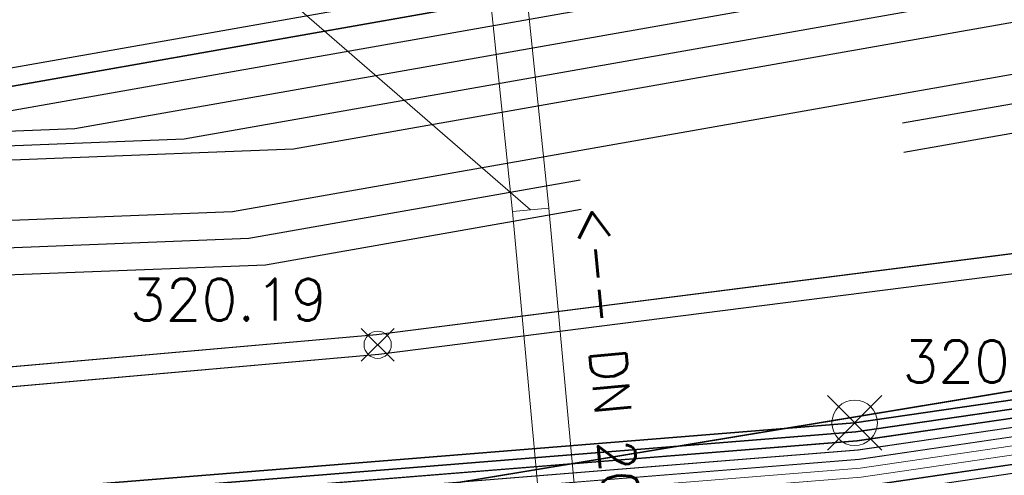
# Model space of a CAD drawing. Header units: metres. Extents: x -502 to 161, y -108 to 174.
# Tile 584 of 656: x -11.66 to -6.24, y -7.66 to -5.15. Entities that reach past the tile are written whole.
import ezdxf

# ---------------------------------------------------------------- set-up
doc = ezdxf.new("R2010")
doc.units = ezdxf.units.M
doc.header["$LTSCALE"] = 0.1
doc.linetypes.add('237', pattern=[93, 75, -18])
for name, color, linetype in [('BRI31-005.05-5p02-Koordinierung Lageplan 4. BA ZOB West 2022-06-15', 7, 'Continuous'), ('BRI31-005.06-5f07-Koordinierung Lageplan 4. BA ZOB Fernbusbahnh', 7, 'Continuous'), ('BRI32-005.02-5f05-Koordinierung Schemaplan 4 BA ZOB Teilbereich', 7, 'Continuous'), ('BRI32-005.03-5f06-Koordinierung Schemaplan 4 BA ZOB Teilbereich 2 Ost - Bahnhofsallee 2023-01-21', 7, 'Continuous')]:
    doc.layers.add(name, color=color, linetype=linetype)
doc.styles.add('RomanS', font='romans__.ttf')
doc.styles.add('Txt', font='txt_____.ttf')

msp = doc.modelspace()

# ---------------------------------------------------------------- linework, layer by layer
at = {"layer": 'BRI31-005.05-5p02-Koordinierung Lageplan 4. BA ZOB West 2022-06-15', "color": 190, "linetype": 'Continuous', "lineweight": 35, "true_color": 0x7f00ff, "transparency": 33554687, "flags": 128}
for points in [[(5.0413, -5.3534), (-3.1517, -6.8034), (-7.0667, -7.3734), (-14.9947, -8.0134), (-17.7217, -8.0934), (-24.5557, -8.4934), (-29.2437, -9.0934), (-37.8707, -10.7234), (-42.6207, -11.4534), (-48.3117, -12.2534), (-55.7007, -13.3634), (-59.4327, -13.9934)], [(5.0503, -5.4024), (-3.1427, -6.8524), (-3.9527, -6.9704), (-7.0607, -7.4234), (-14.9917, -8.0634), (-17.7197, -8.1434), (-24.5507, -8.5434), (-29.2357, -9.1424), (-37.8617, -10.7724), (-42.6137, -11.5034), (-48.3047, -12.3024), (-55.6927, -13.4124), (-59.4247, -14.0424)]]:
    msp.add_lwpolyline(points, dxfattribs=at)
at = {"layer": 'BRI31-005.05-5p02-Koordinierung Lageplan 4. BA ZOB West 2022-06-15', "color": 116, "linetype": 'Continuous', "lineweight": 13, "true_color": 0x007f3f, "transparency": 33554687, "flags": 128}
for points in [[(-59.4177, -14.0904), (-55.6847, -13.4604), (-48.2977, -12.3504), (-42.6077, -11.5544), (-37.8517, -10.8204), (-29.2277, -9.1904), (-24.5447, -8.5934), (-17.7177, -8.1934), (-14.9877, -8.1134), (-7.0537, -7.4744), (-3.9457, -7.0184), (-3.1317, -6.9004), (5.0603, -5.4504)], [(-59.4097, -14.1394), (-55.6767, -13.5094), (-48.2907, -12.3994), (-42.6007, -11.6044), (-37.8427, -10.8694), (-29.2197, -9.2394), (-24.5397, -8.6434), (-17.7157, -8.2434), (-14.9847, -8.1634), (-7.0477, -7.5244), (-3.9387, -7.0674), (-3.1227, -6.9494), (5.0693, -5.4994)], [(5.0943, -5.6484), (-3.0997, -7.0984), (-3.9177, -7.2164), (-7.0317, -7.6724), (-14.9777, -8.3134), (-17.7097, -8.3934), (-24.5267, -8.7934), (-29.1957, -9.3884), (-37.8177, -11.0184), (-42.5777, -11.7524), (-48.2697, -12.5484), (-55.6527, -13.6584), (-59.3837, -14.2884)], [(5.1033, -5.6974), (-3.0907, -7.1474), (-3.9107, -7.2654), (-7.0257, -7.7224), (-14.9747, -8.3634), (-17.7077, -8.4434), (-24.5217, -8.8434), (-29.1877, -9.4374), (-37.8087, -11.0674), (-42.5707, -11.8024), (-48.2627, -12.5974), (-55.6447, -13.7074), (-59.3757, -14.3374)]]:
    msp.add_lwpolyline(points, dxfattribs=at)
at = {"layer": 'BRI31-005.05-5p02-Koordinierung Lageplan 4. BA ZOB West 2022-06-15', "color": 250, "linetype": 'Continuous', "lineweight": 25, "true_color": 0x333333, "transparency": 33554687, "flags": 128}
for points in [[(5.0593, -5.4514), (-3.1337, -6.9014), (-3.9457, -7.0194), (-7.0547, -7.4734), (-14.9887, -8.1134), (-17.7177, -8.1934), (-24.5457, -8.5934), (-29.2277, -9.1914), (-37.8527, -10.8214), (-42.6067, -11.5534), (-48.2977, -12.3514), (-55.6847, -13.4614), (-59.4167, -14.0914)], [(5.0683, -5.5004), (-3.1247, -6.9504), (-3.9387, -7.0684), (-7.0487, -7.5234), (-14.9857, -8.1634), (-17.7157, -8.2434), (-24.5407, -8.6434), (-29.2197, -9.2404), (-37.8437, -10.8704), (-42.5997, -11.6034), (-48.2907, -12.4004), (-55.6767, -13.5104), (-59.4087, -14.1404)], [(-59.3767, -14.3364), (-55.6447, -13.7064), (-48.2627, -12.5964), (-42.5717, -11.8034), (-37.8077, -11.0664), (-29.1877, -9.4364), (-24.5207, -8.8434), (-17.7077, -8.4434), (-14.9737, -8.3634), (-7.0247, -7.7234), (-3.9107, -7.2644), (-3.0887, -7.1464), (5.1043, -5.6964)], [(5.1133, -5.7454), (-3.0797, -7.1954), (-3.9037, -7.3134), (-7.0187, -7.7734), (-14.9707, -8.4134), (-17.7057, -8.4934), (-24.5157, -8.8934), (-29.1797, -9.4854), (-37.7987, -11.1154), (-42.5647, -11.8534), (-48.2557, -12.6454), (-55.6367, -13.7554), (-59.3687, -14.3854)]]:
    msp.add_lwpolyline(points, dxfattribs=at)
at = {"layer": 'BRI31-005.05-5p02-Koordinierung Lageplan 4. BA ZOB West 2022-06-15', "color": 251, "linetype": 'Continuous', "lineweight": 13, "true_color": 0x5b5b5b, "transparency": 33554687, "flags": 128}
for points in [[(5.0773, -5.5494), (-3.1157, -6.9994), (-3.9317, -7.1174), (-7.0427, -7.5734), (-14.9827, -8.2134), (-17.7137, -8.2934), (-24.5357, -8.6934), (-29.2117, -9.2894), (-37.8347, -10.9194), (-42.5927, -11.6534), (-48.2837, -12.4494), (-55.6687, -13.5594), (-59.4007, -14.1894)], [(5.0863, -5.5984), (-3.1067, -7.0484), (-3.9247, -7.1664), (-7.0367, -7.6234), (-14.9797, -8.2634), (-17.7117, -8.3434), (-24.5307, -8.7434), (-29.2037, -9.3384), (-37.8257, -10.9684), (-42.5857, -11.7034), (-48.2767, -12.4984), (-55.6607, -13.6084), (-59.3927, -14.2384)]]:
    msp.add_lwpolyline(points, dxfattribs=at)
at = {"layer": 'BRI31-005.06-5f07-Koordinierung Lageplan 4. BA ZOB Fernbusbahnh', "color": 190, "linetype": 'Continuous', "lineweight": 30, "true_color": 0x7f00ff, "transparency": 33554687, "flags": 128}
for points in [[(5.0413, -5.3534), (-3.1517, -6.8034), (-7.0667, -7.3734), (-14.9947, -8.0134), (-17.7217, -8.0934), (-24.5557, -8.4934), (-29.2437, -9.0934), (-37.8707, -10.7234), (-42.6207, -11.4534), (-48.3117, -12.2534), (-55.7007, -13.3634), (-59.4327, -13.9934)], [(5.0503, -5.4024), (-3.1427, -6.8524), (-3.9527, -6.9704), (-7.0607, -7.4234), (-14.9917, -8.0634), (-17.7197, -8.1434), (-24.5507, -8.5434), (-29.2357, -9.1424), (-37.8617, -10.7724), (-42.6137, -11.5034), (-48.3047, -12.3024), (-55.6927, -13.4124), (-59.4247, -14.0424)]]:
    msp.add_lwpolyline(points, dxfattribs=at)
at = {"layer": 'BRI31-005.06-5f07-Koordinierung Lageplan 4. BA ZOB Fernbusbahnh', "color": 250, "linetype": 'Continuous', "lineweight": 20, "true_color": 0x333333, "transparency": 33554687, "flags": 128}
for points in [[(5.0593, -5.4514), (-3.1337, -6.9014), (-3.9457, -7.0194), (-7.0547, -7.4734), (-14.9887, -8.1134), (-17.7177, -8.1934), (-24.5457, -8.5934), (-29.2277, -9.1914), (-37.8527, -10.8214), (-42.6067, -11.5534), (-48.2977, -12.3514), (-55.6847, -13.4614), (-59.4167, -14.0914)], [(5.0683, -5.5004), (-3.1247, -6.9504), (-3.9387, -7.0684), (-7.0487, -7.5234), (-14.9857, -8.1634), (-17.7157, -8.2434), (-24.5407, -8.6434), (-29.2197, -9.2404), (-37.8437, -10.8704), (-42.5997, -11.6034), (-48.2907, -12.4004), (-55.6767, -13.5104), (-59.4087, -14.1404)], [(-59.3767, -14.3364), (-55.6447, -13.7064), (-48.2627, -12.5964), (-42.5717, -11.8034), (-37.8077, -11.0664), (-29.1877, -9.4364), (-24.5207, -8.8434), (-17.7077, -8.4434), (-14.9737, -8.3634), (-7.0247, -7.7234), (-3.9107, -7.2644), (-3.0887, -7.1464), (5.1043, -5.6964)], [(5.1133, -5.7454), (-3.0797, -7.1954), (-3.9037, -7.3134), (-7.0187, -7.7734), (-14.9707, -8.4134), (-17.7057, -8.4934), (-24.5157, -8.8934), (-29.1797, -9.4854), (-37.7987, -11.1154), (-42.5647, -11.8534), (-48.2557, -12.6454), (-55.6367, -13.7554), (-59.3687, -14.3854)]]:
    msp.add_lwpolyline(points, dxfattribs=at)
at = {"layer": 'BRI32-005.02-5f05-Koordinierung Schemaplan 4 BA ZOB Teilbereich', "color": 30, "linetype": 'Continuous', "lineweight": 35, "true_color": 0xff7f00, "transparency": 33554687, "flags": 128}
msp.add_lwpolyline([(160.7005, 3.7316), (153.861, 9.9879), (146.5799, 16.8343), (137.207, 18.41), (133.9888, 18.578), (131.0359, 18.4491), (129.189, 18.1998), (119.9141, 16.4705), (116.3401, 15.794), (99.9338, 12.4472), (72.2107, 7.3546), (41.6917, 1.4031), (4.438, -5.4399), (-20.5028, -9.5614), (-43.027, -13.8142), (-60.1344, -17.0404), (-87.9931, -22.1997)], dxfattribs=at)
at = {"layer": 'BRI32-005.02-5f05-Koordinierung Schemaplan 4 BA ZOB Teilbereich', "color": 6, "linetype": 'Continuous', "lineweight": 25, "true_color": 0xff00ff, "transparency": 33554687, "flags": 128}
for points in [[(65.1779, 9.2111), (54.2795, 7.7313), (53.2535, 7.6515), (46.4842, 7.2402), (41.8347, 2.2876), (34.7146, 1.0206), (32.0628, 0.4404), (30.0404, 0.0205), (18.1841, -2.3291), (14.0606, -2.9191), (2.1867, -5.0092), (-5.148, -6.309), (-9.6946, -6.8887), (-12.2942, -7.1186), (-12.8218, -7.1585)], [(65.1927, 9.1021), (54.2911, 7.6219), (53.2611, 7.5418), (46.5345, 7.1331), (41.8899, 2.1857), (34.736, 0.9127), (32.0858, 0.3328), (30.0622, -0.0873), (18.2026, -2.4376), (14.078, -3.0277), (2.2059, -5.1175), (-5.1314, -6.4178), (-9.6828, -6.9981), (-12.2852, -7.2282), (-12.8135, -7.2682)]]:
    msp.add_lwpolyline(points, dxfattribs=at)
at = {"layer": 'BRI32-005.02-5f05-Koordinierung Schemaplan 4 BA ZOB Teilbereich', "color": 1, "linetype": 'Continuous', "lineweight": 35, "true_color": 0xff0000, "transparency": 33554687, "flags": 128}
msp.add_lwpolyline([(-16.6532, -5.7321), (-15.8825, -5.5917), (-14.9371, -5.5535), (-14.1438, -5.6334), (-11.8217, -5.5422), (2.1649, -3.0738), (6.9267, -2.2335, -0.074529)], format="xyb", dxfattribs=at)
at = {"layer": 'BRI32-005.02-5f05-Koordinierung Schemaplan 4 BA ZOB Teilbereich', "color": 190, "linetype": 'Continuous', "lineweight": 35, "true_color": 0x7f00ff, "transparency": 33554687, "flags": 128}
for points in [[(5.0413, -5.3534), (-3.1517, -6.8034), (-7.0667, -7.3734), (-14.9947, -8.0134), (-17.7217, -8.0934), (-24.5557, -8.4934), (-29.2437, -9.0934), (-37.8707, -10.7234), (-42.6207, -11.4534), (-48.3117, -12.2534), (-55.7007, -13.3634), (-59.4327, -13.9934)], [(5.0503, -5.4024), (-3.1427, -6.8524), (-3.9527, -6.9704), (-7.0607, -7.4234), (-14.9917, -8.0634), (-17.7197, -8.1434), (-24.5507, -8.5434), (-29.2357, -9.1424), (-37.8617, -10.7724), (-42.6137, -11.5034), (-48.3047, -12.3024), (-55.6927, -13.4124), (-59.4247, -14.0424)]]:
    msp.add_lwpolyline(points, dxfattribs=at)
at = {"layer": 'BRI32-005.02-5f05-Koordinierung Schemaplan 4 BA ZOB Teilbereich', "color": 116, "linetype": 'Continuous', "lineweight": 13, "true_color": 0x007f3f, "transparency": 33554687, "flags": 128}
for points in [[(-59.4177, -14.0904), (-55.6847, -13.4604), (-48.2977, -12.3504), (-42.6077, -11.5544), (-37.8517, -10.8204), (-29.2277, -9.1904), (-24.5447, -8.5934), (-17.7177, -8.1934), (-14.9877, -8.1134), (-7.0537, -7.4744), (-3.9457, -7.0184), (-3.1317, -6.9004), (5.0603, -5.4504)], [(-59.4097, -14.1394), (-55.6767, -13.5094), (-48.2907, -12.3994), (-42.6007, -11.6044), (-37.8427, -10.8694), (-29.2197, -9.2394), (-24.5397, -8.6434), (-17.7157, -8.2434), (-14.9847, -8.1634), (-7.0477, -7.5244), (-3.9387, -7.0674), (-3.1227, -6.9494), (5.0693, -5.4994)], [(-59.4017, -14.1884), (-55.6687, -13.5584), (-48.2837, -12.4484), (-42.5937, -11.6544), (-37.8337, -10.9184), (-29.2117, -9.2884), (-24.5347, -8.6934), (-17.7137, -8.2934), (-14.9817, -8.2134), (-7.0417, -7.5744), (-3.9317, -7.1164), (-3.1137, -6.9984), (5.0783, -5.5484)], [(5.0943, -5.6484), (-3.0997, -7.0984), (-3.9177, -7.2164), (-7.0317, -7.6724), (-14.9777, -8.3134), (-17.7097, -8.3934), (-24.5267, -8.7934), (-29.1957, -9.3884), (-37.8177, -11.0184), (-42.5777, -11.7524), (-48.2697, -12.5484), (-55.6527, -13.6584), (-59.3837, -14.2884)], [(5.1033, -5.6974), (-3.0907, -7.1474), (-3.9107, -7.2654), (-7.0257, -7.7224), (-14.9747, -8.3634), (-17.7077, -8.4434), (-24.5217, -8.8434), (-29.1877, -9.4374), (-37.8087, -11.0674), (-42.5707, -11.8024), (-48.2627, -12.5974), (-55.6447, -13.7074), (-59.3757, -14.3374)], [(5.1123, -5.7464), (-3.0817, -7.1964), (-3.9037, -7.3144), (-7.0197, -7.7724), (-14.9717, -8.4134), (-17.7057, -8.4934), (-24.5167, -8.8934), (-29.1797, -9.4864), (-37.7997, -11.1164), (-42.5637, -11.8524), (-48.2557, -12.6464), (-55.6367, -13.7564), (-59.3677, -14.3864)]]:
    msp.add_lwpolyline(points, dxfattribs=at)
at = {"layer": 'BRI32-005.02-5f05-Koordinierung Schemaplan 4 BA ZOB Teilbereich', "color": 250, "linetype": 'Continuous', "lineweight": 25, "true_color": 0x333333, "transparency": 33554687, "flags": 128}
for points in [[(5.0593, -5.4514), (-3.1337, -6.9014), (-3.9457, -7.0194), (-7.0547, -7.4734), (-14.9887, -8.1134), (-17.7177, -8.1934), (-24.5457, -8.5934), (-29.2277, -9.1914), (-37.8527, -10.8214), (-42.6067, -11.5534), (-48.2977, -12.3514), (-55.6847, -13.4614), (-59.4167, -14.0914)], [(5.0683, -5.5004), (-3.1247, -6.9504), (-3.9387, -7.0684), (-7.0487, -7.5234), (-14.9857, -8.1634), (-17.7157, -8.2434), (-24.5407, -8.6434), (-29.2197, -9.2404), (-37.8437, -10.8704), (-42.5997, -11.6034), (-48.2907, -12.4004), (-55.6767, -13.5104), (-59.4087, -14.1404)], [(-59.3767, -14.3364), (-55.6447, -13.7064), (-48.2627, -12.5964), (-42.5717, -11.8034), (-37.8077, -11.0664), (-29.1877, -9.4364), (-24.5207, -8.8434), (-17.7077, -8.4434), (-14.9737, -8.3634), (-7.0247, -7.7234), (-3.9107, -7.2644), (-3.0887, -7.1464), (5.1043, -5.6964)], [(5.1133, -5.7454), (-3.0797, -7.1954), (-3.9037, -7.3134), (-7.0187, -7.7734), (-14.9707, -8.4134), (-17.7057, -8.4934), (-24.5157, -8.8934), (-29.1797, -9.4854), (-37.7987, -11.1154), (-42.5647, -11.8534), (-48.2557, -12.6454), (-55.6367, -13.7554), (-59.3687, -14.3854)]]:
    msp.add_lwpolyline(points, dxfattribs=at)
at = {"layer": 'BRI32-005.02-5f05-Koordinierung Schemaplan 4 BA ZOB Teilbereich', "color": 251, "linetype": 'Continuous', "lineweight": 13, "true_color": 0x5b5b5b, "transparency": 33554687, "flags": 128}
for points in [[(5.0773, -5.5494), (-3.1157, -6.9994), (-3.9317, -7.1174), (-7.0427, -7.5734), (-14.9827, -8.2134), (-17.7137, -8.2934), (-24.5357, -8.6934), (-29.2117, -9.2894), (-37.8347, -10.9194), (-42.5927, -11.6534), (-48.2837, -12.4494), (-55.6687, -13.5594), (-59.4007, -14.1894)], [(5.0863, -5.5984), (-3.1067, -7.0484), (-3.9247, -7.1664), (-7.0367, -7.6234), (-14.9797, -8.2634), (-17.7117, -8.3434), (-24.5307, -8.7434), (-29.2037, -9.3384), (-37.8257, -10.9684), (-42.5857, -11.7034), (-48.2767, -12.4984), (-55.6607, -13.6084), (-59.3927, -14.2384)], [(-59.3847, -14.2874), (-55.6527, -13.6574), (-48.2697, -12.5474), (-42.5787, -11.7534), (-37.8167, -11.0174), (-29.1957, -9.3874), (-24.5257, -8.7934), (-17.7097, -8.3934), (-14.9767, -8.3134), (-7.0307, -7.6734), (-3.9177, -7.2154), (-3.0977, -7.0974), (5.0953, -5.6474)]]:
    msp.add_lwpolyline(points, dxfattribs=at)
at = {"layer": 'BRI32-005.03-5f06-Koordinierung Schemaplan 4 BA ZOB Teilbereich 2 Ost - Bahnhofsallee 2023-01-21', "color": 1, "linetype": 'Continuous', "lineweight": 20, "true_color": 0xff0000, "transparency": 33554687}
msp.add_line((-8.8481, -6.201), (-10.6644, -4.6232), dxfattribs=at)
at = {"layer": 'BRI32-005.03-5f06-Koordinierung Schemaplan 4 BA ZOB Teilbereich 2 Ost - Bahnhofsallee 2023-01-21', "color": 5, "linetype": 'Continuous', "lineweight": 9, "true_color": 0x0000ff, "transparency": 33554687}
for p, q in [((-9.5987, -6.8534), (-9.7787, -7.0334)), ((-9.5987, -7.0334), (-9.7787, -6.8534))]:
    msp.add_line(p, q, dxfattribs=at)
at = {"layer": 'BRI32-005.03-5f06-Koordinierung Schemaplan 4 BA ZOB Teilbereich 2 Ost - Bahnhofsallee 2023-01-21', "color": 7, "linetype": 'Continuous', "lineweight": 9, "transparency": 33554687}
for p, q in [((-6.9167, -7.2234), (-7.2167, -7.5234)), ((-6.9167, -7.5234), (-7.2167, -7.2234))]:
    msp.add_line(p, q, dxfattribs=at)
at = {"layer": 'BRI32-005.03-5f06-Koordinierung Schemaplan 4 BA ZOB Teilbereich 2 Ost - Bahnhofsallee 2023-01-21', "color": 30, "linetype": 'Continuous', "lineweight": 30, "true_color": 0xff7f00, "transparency": 33554687, "flags": 128}
msp.add_lwpolyline([(160.7005, 3.7316), (153.861, 9.9879), (146.5799, 16.8343), (137.207, 18.41), (133.9888, 18.578), (131.0359, 18.4491), (129.189, 18.1998), (119.9141, 16.4705), (116.3401, 15.794), (99.9338, 12.4472), (72.2107, 7.3546), (41.6917, 1.4031), (4.438, -5.4399), (-20.5028, -9.5614), (-43.027, -13.8142), (-60.1344, -17.0404), (-87.9931, -22.1997)], dxfattribs=at)
at = {"layer": 'BRI32-005.03-5f06-Koordinierung Schemaplan 4 BA ZOB Teilbereich 2 Ost - Bahnhofsallee 2023-01-21', "color": 6, "linetype": 'Continuous', "lineweight": 20, "true_color": 0xff00ff, "transparency": 33554687, "flags": 128}
for points in [[(65.1779, 9.2111), (54.2795, 7.7313), (53.2535, 7.6515), (46.4842, 7.2402), (41.8347, 2.2876), (34.7146, 1.0206), (32.0628, 0.4404), (30.0404, 0.0205), (18.1841, -2.3291), (14.0606, -2.9191), (2.1867, -5.0092), (-5.148, -6.309), (-9.6946, -6.8887), (-12.2942, -7.1186), (-12.8218, -7.1585)], [(65.1927, 9.1021), (54.2911, 7.6219), (53.2611, 7.5418), (46.5345, 7.1331), (41.8899, 2.1857), (34.736, 0.9127), (32.0858, 0.3328), (30.0622, -0.0873), (18.2026, -2.4376), (14.078, -3.0277), (2.2059, -5.1175), (-5.1314, -6.4178), (-9.6828, -6.9981), (-12.2852, -7.2282), (-12.8135, -7.2682)]]:
    msp.add_lwpolyline(points, dxfattribs=at)
at = {"layer": 'BRI32-005.03-5f06-Koordinierung Schemaplan 4 BA ZOB Teilbereich 2 Ost - Bahnhofsallee 2023-01-21', "color": 190, "linetype": 'Continuous', "lineweight": 30, "true_color": 0x7f00ff, "transparency": 33554687, "flags": 128}
msp.add_lwpolyline([(-14.913, -5.8138), (-11.9537, -5.6975), (-0.0686, -3.6), (-0.0686, -3.6, 0.147968), (0.4482, -3.3385), (0.4482, -3.3385), (0.6932, -3.1046), (0.6932, -3.1046, 0.260423), (0.9805, -2.1723), (0.9805, -2.1723), (0.1041, 1.9286), (-0.1183, 7.8045), (-0.2945, 8.299)], format="xyb", dxfattribs=at)
at = {"layer": 'BRI32-005.03-5f06-Koordinierung Schemaplan 4 BA ZOB Teilbereich 2 Ost - Bahnhofsallee 2023-01-21', "color": 1, "linetype": 'Continuous', "lineweight": 13, "true_color": 0xff0000, "transparency": 33554687, "flags": 128}
for points in [[(-8.7486, -6.1907), (-9.6226, 2.2483), (-9.8216, 2.2277), (-8.9476, -6.2113)], [(-8.5685, -8.1478), (-8.7485, -6.1918), (-8.9477, -6.2102), (-8.7677, -8.1662)]]:
    msp.add_lwpolyline(points, dxfattribs=at)
at = {"layer": 'BRI32-005.03-5f06-Koordinierung Schemaplan 4 BA ZOB Teilbereich 2 Ost - Bahnhofsallee 2023-01-21', "color": 1, "linetype": 'Continuous', "lineweight": 30, "true_color": 0xff0000, "transparency": 33554687, "flags": 128}
msp.add_lwpolyline([(-16.6532, -5.7321), (-15.8825, -5.5917), (-14.9371, -5.5535), (-14.1438, -5.6334), (-11.8217, -5.5422), (2.1649, -3.0738), (6.9267, -2.2335, -0.074529)], format="xyb", dxfattribs=at)
msp.add_lwpolyline([(2.463, -2.9197), (-11.8324, -5.4425), (-14.1407, -5.5332), (-14.9271, -5.454), (-15.8864, -5.4917), (-16.6642, -5.6324)], dxfattribs=at)
at = {"layer": 'BRI32-005.03-5f06-Koordinierung Schemaplan 4 BA ZOB Teilbereich 2 Ost - Bahnhofsallee 2023-01-21', "color": 3, "linetype": 'Continuous', "lineweight": 30, "true_color": 0x00ff00, "transparency": 33554687, "flags": 128}
msp.add_lwpolyline([(-14.9898, -5.8969), (-11.353, -5.7539), (1.1123, -3.5541)], dxfattribs=at)
at = {"layer": 'BRI32-005.03-5f06-Koordinierung Schemaplan 4 BA ZOB Teilbereich 2 Ost - Bahnhofsallee 2023-01-21', "color": 7, "linetype": 'Continuous', "lineweight": 30, "transparency": 33554687, "flags": 128}
for points in [[(-14.9866, -5.9768), (-10.7522, -5.8104), (1.1401, -3.7116)], [(1.1679, -3.8692), (-10.1515, -5.8668), (-14.9835, -6.0567)], [(-16.0497, -6.4289), (-10.4863, -6.2102), (0.0743, -4.3465)]]:
    msp.add_lwpolyline(points, dxfattribs=at)
at = {"layer": 'BRI32-005.03-5f06-Koordinierung Schemaplan 4 BA ZOB Teilbereich 2 Ost - Bahnhofsallee 2023-01-21', "color": 3, "linetype": '237', "lineweight": 30, "true_color": 0x00ff00, "transparency": 33554687, "flags": 128}
msp.add_lwpolyline([(-16.0438, -6.5788), (-10.3962, -6.3568), (0.1021, -4.5041)], dxfattribs=at)
at = {"layer": 'BRI32-005.03-5f06-Koordinierung Schemaplan 4 BA ZOB Teilbereich 2 Ost - Bahnhofsallee 2023-01-21', "color": 7, "linetype": '237', "lineweight": 30, "transparency": 33554687, "flags": 128}
msp.add_lwpolyline([(-16.0379, -6.7287), (-10.3061, -6.5034), (0.1299, -4.6617)], dxfattribs=at)
at = {"layer": 'BRI32-005.03-5f06-Koordinierung Schemaplan 4 BA ZOB Teilbereich 2 Ost - Bahnhofsallee 2023-01-21', "color": 190, "linetype": 'Continuous', "lineweight": 30, "true_color": 0x7f00ff, "transparency": 33554687, "flags": 128}
for points in [[(5.0413, -5.3534), (-3.1517, -6.8034), (-7.0667, -7.3734), (-14.9947, -8.0134), (-17.7217, -8.0934), (-24.5557, -8.4934), (-29.2437, -9.0934), (-37.8707, -10.7234), (-42.6207, -11.4534), (-48.3117, -12.2534), (-55.7007, -13.3634), (-59.4327, -13.9934)], [(5.0503, -5.4024), (-3.1427, -6.8524), (-3.9527, -6.9704), (-7.0607, -7.4234), (-14.9917, -8.0634), (-17.7197, -8.1434), (-24.5507, -8.5434), (-29.2357, -9.1424), (-37.8617, -10.7724), (-42.6137, -11.5034), (-48.3047, -12.3024), (-55.6927, -13.4124), (-59.4247, -14.0424)]]:
    msp.add_lwpolyline(points, dxfattribs=at)
at = {"layer": 'BRI32-005.03-5f06-Koordinierung Schemaplan 4 BA ZOB Teilbereich 2 Ost - Bahnhofsallee 2023-01-21', "color": 116, "linetype": 'Continuous', "lineweight": 9, "true_color": 0x007f3f, "transparency": 33554687, "flags": 128}
for points in [[(-59.4177, -14.0904), (-55.6847, -13.4604), (-48.2977, -12.3504), (-42.6077, -11.5544), (-37.8517, -10.8204), (-29.2277, -9.1904), (-24.5447, -8.5934), (-17.7177, -8.1934), (-14.9877, -8.1134), (-7.0537, -7.4744), (-3.9457, -7.0184), (-3.1317, -6.9004), (5.0603, -5.4504)], [(-59.4097, -14.1394), (-55.6767, -13.5094), (-48.2907, -12.3994), (-42.6007, -11.6044), (-37.8427, -10.8694), (-29.2197, -9.2394), (-24.5397, -8.6434), (-17.7157, -8.2434), (-14.9847, -8.1634), (-7.0477, -7.5244), (-3.9387, -7.0674), (-3.1227, -6.9494), (5.0693, -5.4994)], [(-59.4017, -14.1884), (-55.6687, -13.5584), (-48.2837, -12.4484), (-42.5937, -11.6544), (-37.8337, -10.9184), (-29.2117, -9.2884), (-24.5347, -8.6934), (-17.7137, -8.2934), (-14.9817, -8.2134), (-7.0417, -7.5744), (-3.9317, -7.1164), (-3.1137, -6.9984), (5.0783, -5.5484)], [(5.0943, -5.6484), (-3.0997, -7.0984), (-3.9177, -7.2164), (-7.0317, -7.6724), (-14.9777, -8.3134), (-17.7097, -8.3934), (-24.5267, -8.7934), (-29.1957, -9.3884), (-37.8177, -11.0184), (-42.5777, -11.7524), (-48.2697, -12.5484), (-55.6527, -13.6584), (-59.3837, -14.2884)], [(5.1033, -5.6974), (-3.0907, -7.1474), (-3.9107, -7.2654), (-7.0257, -7.7224), (-14.9747, -8.3634), (-17.7077, -8.4434), (-24.5217, -8.8434), (-29.1877, -9.4374), (-37.8087, -11.0674), (-42.5707, -11.8024), (-48.2627, -12.5974), (-55.6447, -13.7074), (-59.3757, -14.3374)], [(5.1123, -5.7464), (-3.0817, -7.1964), (-3.9037, -7.3144), (-7.0197, -7.7724), (-14.9717, -8.4134), (-17.7057, -8.4934), (-24.5167, -8.8934), (-29.1797, -9.4864), (-37.7997, -11.1164), (-42.5637, -11.8524), (-48.2557, -12.6464), (-55.6367, -13.7564), (-59.3677, -14.3864)]]:
    msp.add_lwpolyline(points, dxfattribs=at)
at = {"layer": 'BRI32-005.03-5f06-Koordinierung Schemaplan 4 BA ZOB Teilbereich 2 Ost - Bahnhofsallee 2023-01-21', "color": 250, "linetype": 'Continuous', "lineweight": 20, "true_color": 0x333333, "transparency": 33554687, "flags": 128}
for points in [[(5.0593, -5.4514), (-3.1337, -6.9014), (-3.9457, -7.0194), (-7.0547, -7.4734), (-14.9887, -8.1134), (-17.7177, -8.1934), (-24.5457, -8.5934), (-29.2277, -9.1914), (-37.8527, -10.8214), (-42.6067, -11.5534), (-48.2977, -12.3514), (-55.6847, -13.4614), (-59.4167, -14.0914)], [(5.0683, -5.5004), (-3.1247, -6.9504), (-3.9387, -7.0684), (-7.0487, -7.5234), (-14.9857, -8.1634), (-17.7157, -8.2434), (-24.5407, -8.6434), (-29.2197, -9.2404), (-37.8437, -10.8704), (-42.5997, -11.6034), (-48.2907, -12.4004), (-55.6767, -13.5104), (-59.4087, -14.1404)], [(-59.3767, -14.3364), (-55.6447, -13.7064), (-48.2627, -12.5964), (-42.5717, -11.8034), (-37.8077, -11.0664), (-29.1877, -9.4364), (-24.5207, -8.8434), (-17.7077, -8.4434), (-14.9737, -8.3634), (-7.0247, -7.7234), (-3.9107, -7.2644), (-3.0887, -7.1464), (5.1043, -5.6964)], [(5.1133, -5.7454), (-3.0797, -7.1954), (-3.9037, -7.3134), (-7.0187, -7.7734), (-14.9707, -8.4134), (-17.7057, -8.4934), (-24.5157, -8.8934), (-29.1797, -9.4854), (-37.7987, -11.1154), (-42.5647, -11.8534), (-48.2557, -12.6454), (-55.6367, -13.7554), (-59.3687, -14.3854)]]:
    msp.add_lwpolyline(points, dxfattribs=at)
at = {"layer": 'BRI32-005.03-5f06-Koordinierung Schemaplan 4 BA ZOB Teilbereich 2 Ost - Bahnhofsallee 2023-01-21', "color": 251, "linetype": 'Continuous', "lineweight": 9, "true_color": 0x5b5b5b, "transparency": 33554687, "flags": 128}
for points in [[(5.0773, -5.5494), (-3.1157, -6.9994), (-3.9317, -7.1174), (-7.0427, -7.5734), (-14.9827, -8.2134), (-17.7137, -8.2934), (-24.5357, -8.6934), (-29.2117, -9.2894), (-37.8347, -10.9194), (-42.5927, -11.6534), (-48.2837, -12.4494), (-55.6687, -13.5594), (-59.4007, -14.1894)], [(5.0863, -5.5984), (-3.1067, -7.0484), (-3.9247, -7.1664), (-7.0367, -7.6234), (-14.9797, -8.2634), (-17.7117, -8.3434), (-24.5307, -8.7434), (-29.2037, -9.3384), (-37.8257, -10.9684), (-42.5857, -11.7034), (-48.2767, -12.4984), (-55.6607, -13.6084), (-59.3927, -14.2384)], [(-59.3847, -14.2874), (-55.6527, -13.6574), (-48.2697, -12.5474), (-42.5787, -11.7534), (-37.8167, -11.0174), (-29.1957, -9.3874), (-24.5257, -8.7934), (-17.7097, -8.3934), (-14.9767, -8.3134), (-7.0307, -7.6734), (-3.9177, -7.2154), (-3.0977, -7.0974), (5.0953, -5.6474)]]:
    msp.add_lwpolyline(points, dxfattribs=at)
at = {"layer": 'BRI32-005.03-5f06-Koordinierung Schemaplan 4 BA ZOB Teilbereich 2 Ost - Bahnhofsallee 2023-01-21', "color": 5, "linetype": 'Continuous', "lineweight": 9, "true_color": 0x0000ff, "transparency": 33554687}
msp.add_circle((-9.6887, -6.9434), 0.075, dxfattribs=at)
at = {"layer": 'BRI32-005.03-5f06-Koordinierung Schemaplan 4 BA ZOB Teilbereich 2 Ost - Bahnhofsallee 2023-01-21', "color": 7, "linetype": 'Continuous', "lineweight": 9, "transparency": 33554687}
msp.add_circle((-7.0667, -7.3734), 0.125, dxfattribs=at)

# ---------------------------------------------------------------- texts
at = {"layer": 'BRI32-005.03-5f06-Koordinierung Schemaplan 4 BA ZOB Teilbereich 2 Ost - Bahnhofsallee 2023-01-21', "color": 1, "true_color": 0xff0000, "transparency": 33554687, "insert": (-8.399, -6.1699), "char_height": 0.2, "attachment_point": 1, "rotation": 275.2578, "line_spacing_factor": 0.25, "style": 'Txt'}
msp.add_mtext('<-- DN 200', dxfattribs=at)
at = {"layer": 'BRI32-005.03-5f06-Koordinierung Schemaplan 4 BA ZOB Teilbereich 2 Ost - Bahnhofsallee 2023-01-21', "color": 7, "transparency": 33554687, "char_height": 0.23, "attachment_point": 1, "line_spacing_factor": 0.25, "style": 'RomanS'}
for s, insert in [('320.19', (-11.0513, -6.5804)), ('320.70', (-6.8044, -6.9208))]:
    msp.add_mtext(s, dxfattribs=dict(at, insert=insert))

doc.saveas('drawing.dxf')
